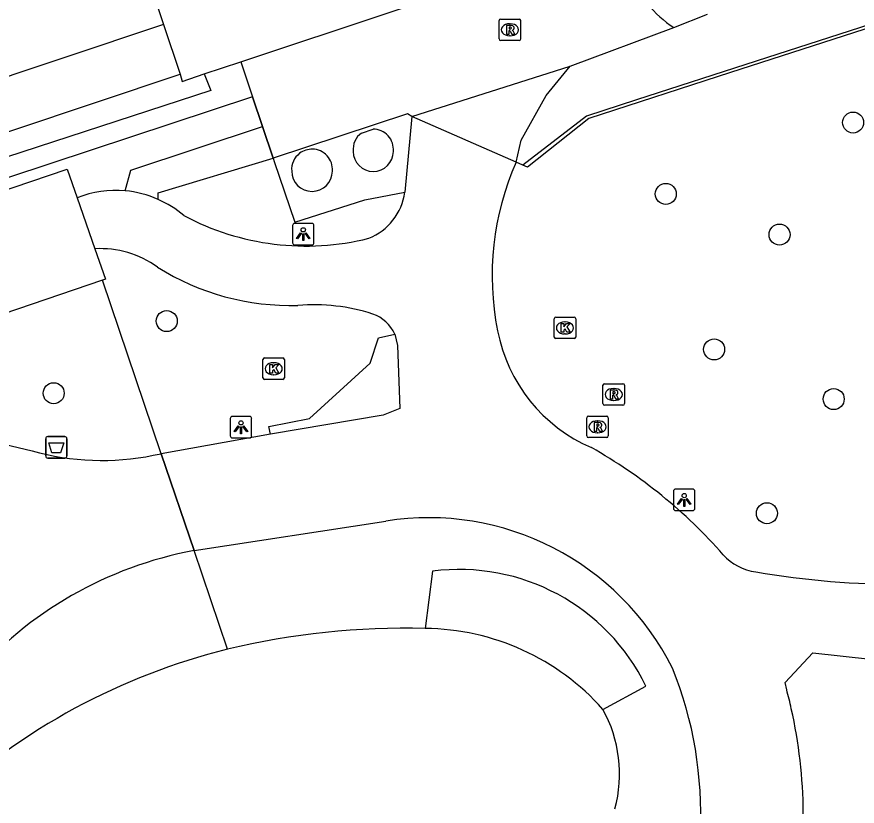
# Model space of a CAD drawing. Extents: x 158087 to 159494, y 382905 to 383981.
# Drawn here: x 159313.68 to 159352.8, y 383190.1 to 383226.85 of the extents above; entities that cross this region are included whole.
import ezdxf

# ---------------------------------------------------------------- set-up
doc = ezdxf.new("R2010")
doc.units = 0
for name, color, linetype in [('IMGEO_Afvalbak', 7, 'Continuous'), ('IMGEO_Boom', 7, 'Continuous'), ('IMGEO_Groenvoorziening', 7, 'Continuous'), ('IMGEO_Hek', 7, 'Continuous'), ('IMGEO_Kolk', 7, 'Continuous'), ('IMGEO_Lichtpunt', 7, 'Continuous'), ('IMGEO_Pand', 7, 'Continuous'), ('IMGEO_Parkeervlak_halfverhard', 7, 'Continuous'), ('IMGEO_Rijbaan_lokaal_gesloten', 7, 'Continuous'), ('IMGEO_Rioolput', 7, 'Continuous'), ('IMGEO_Voetpad_open', 7, 'Continuous')]:
    doc.layers.add(name, color=color, linetype=linetype)

msp = doc.modelspace()

# ---------------------------------------------------------------- linework, layer by layer
at = {"layer": 'IMGEO_Afvalbak'}
for p, q in [((159315.026, 383206.406), (159315.026, 383207.206)), ((159315.026, 383207.206), (159315.026, 383206.406)), ((159315.126, 383207.306), (159315.916, 383207.306)), ((159315.916, 383207.306), (159315.126, 383207.306)), ((159316.016, 383207.206), (159316.016, 383206.406)), ((159316.016, 383206.406), (159316.016, 383207.206)), ((159315.916, 383206.306), (159315.126, 383206.306)), ((159315.126, 383206.306), (159315.916, 383206.306))]:
    msp.add_line(p, q, dxfattribs=at)
msp.add_lwpolyline([(159315.169, 383207.02), (159315.873, 383207.02), (159315.724, 383206.55), (159315.318, 383206.55), (159315.169, 383207.02)], dxfattribs=at)
for centre, start, end in [((159315.126, 383207.206), 90, 180), ((159315.126, 383207.206), 90, 180), ((159315.916, 383207.206), 0, 90), ((159315.916, 383207.206), 360, 90), ((159315.126, 383206.406), 180, 270), ((159315.126, 383206.406), 180, 270), ((159315.916, 383206.406), 270, 0), ((159315.916, 383206.406), 270, 0)]:
    msp.add_arc(centre, 0.1, start, end, dxfattribs=at)
at = {"layer": 'IMGEO_Boom'}
for centre in [(159352.614, 383221.924), (159343.894, 383218.601), (159349.189, 383216.708), (159320.661, 383212.682), (159346.145, 383211.362), (159315.4, 383209.322), (159351.71, 383209.051), (159348.601, 383203.735)]:
    msp.add_circle(centre, 0.489, dxfattribs=at)
at = {"layer": 'IMGEO_Groenvoorziening'}
for points in [[(159407.71, 383233.551), (159405.29, 383241.063), (159402.327, 383242.137), (159346.907, 383224.25), (159340.304, 383222.119), (159337.458, 383219.848), (159337.239, 383219.945)], [(159317.673, 383214.58), (159307.745, 383211.203), (159305.996, 383216.348), (159316.03, 383219.76), (159316.493, 383218.422)], [(159317.315, 383216.048), (159317.807, 383214.625), (159317.673, 383214.58)], [(159320.406, 383206.502), (159317.673, 383214.58)], [(159323.486, 383197.403), (159321.932, 383201.994)]]:
    msp.add_lwpolyline(points, dxfattribs=at)
at = {"layer": 'IMGEO_Hek'}
for points in [[(159405.29, 383241.063), (159402.327, 383242.137), (159346.907, 383224.25)], [(159346.907, 383224.25), (159340.304, 383222.119), (159337.458, 383219.848), (159337.239, 383219.945)], [(159324.654, 383223.123), (159260.472, 383201.907)], [(159325.121, 383221.737), (159324.654, 383223.123)], [(159332.065, 383222.204), (159331.866, 383222.336), (159325.616, 383220.267)], [(159336.924, 383220.085), (159332.065, 383222.204)], [(159325.616, 383220.267), (159325.121, 383221.737)], [(159337.239, 383219.945), (159336.924, 383220.085)], [(159320.406, 383206.502), (159317.673, 383214.58)], [(159321.932, 383201.994), (159320.406, 383206.502)], [(159323.486, 383197.403), (159321.932, 383201.994)]]:
    msp.add_lwpolyline(points, dxfattribs=at)
at = {"layer": 'IMGEO_Kolk'}
for p, q in [((159338.7, 383211.937), (159338.7, 383212.789)), ((159338.775, 383212.863), (159339.627, 383212.863)), ((159339.188, 383212.643), (159339.213, 383212.643)), ((159339.701, 383212.789), (159339.701, 383211.937)), ((159339.627, 383211.863), (159338.775, 383211.863)), ((159339.211, 383212.083), (159339.186, 383212.083)), ((159325.141, 383210.037), (159325.141, 383210.889)), ((159325.216, 383210.963), (159326.068, 383210.963)), ((159325.629, 383210.743), (159325.654, 383210.743)), ((159326.142, 383210.889), (159326.142, 383210.037)), ((159326.068, 383209.963), (159325.216, 383209.963)), ((159325.652, 383210.183), (159325.627, 383210.183))]:
    msp.add_line(p, q, dxfattribs=at)
for points in [[(159338.7, 383211.937), (159338.7, 383212.789)], [(159338.775, 383212.863), (159339.627, 383212.863)], [(159339.701, 383212.789), (159339.701, 383211.937)], [(159339.021, 383212.563), (159339.144, 383212.563), (159339.144, 383212.412), (159339.274, 383212.563), (159339.438, 383212.563), (159339.292, 383212.412), (159339.445, 383212.163), (159339.293, 383212.163), (159339.208, 383212.327), (159339.144, 383212.26), (159339.144, 383212.163), (159339.021, 383212.163), (159339.021, 383212.563)], [(159339.627, 383211.863), (159338.775, 383211.863)], [(159325.141, 383210.037), (159325.141, 383210.889)], [(159325.216, 383210.963), (159326.068, 383210.963)], [(159325.462, 383210.663), (159325.585, 383210.663), (159325.585, 383210.512), (159325.715, 383210.663), (159325.879, 383210.663), (159325.733, 383210.512), (159325.886, 383210.263), (159325.734, 383210.263), (159325.649, 383210.427), (159325.585, 383210.36), (159325.585, 383210.263), (159325.462, 383210.263), (159325.462, 383210.663)], [(159326.142, 383210.889), (159326.142, 383210.037)], [(159326.068, 383209.963), (159325.216, 383209.963)]]:
    msp.add_lwpolyline(points, dxfattribs=at)
for centre, start, end in [((159338.777, 383212.787), 91.552, 178.448), ((159338.777, 383212.787), 91.552, 178.448), ((159339.625, 383212.787), 1.552, 88.448), ((159339.625, 383212.787), 1.552, 88.448), ((159338.777, 383211.939), 181.552, 268.448), ((159338.777, 383211.939), 181.552, 268.448), ((159339.625, 383211.939), 271.552, 358.448), ((159339.625, 383211.939), 271.552, 358.448), ((159325.218, 383210.887), 91.552, 178.448), ((159325.218, 383210.887), 91.552, 178.448), ((159326.066, 383210.887), 1.552, 88.448), ((159326.066, 383210.887), 1.552, 88.448), ((159325.218, 383210.039), 181.552, 268.448), ((159325.218, 383210.039), 181.552, 268.448), ((159326.066, 383210.039), 271.552, 358.448), ((159326.066, 383210.039), 271.552, 358.448)]:
    msp.add_arc(centre, 0.0765, start, end, dxfattribs=at)
for centre, major_axis, ratio, start_param, end_param in [((159339.187, 383212.363), (-0.387, 0.002), 0.722429, 4.712389, 7.853982), ((159339.212, 383212.363), (-0.39, 0.002), 0.717154, 1.570796, 4.712389), ((159325.628, 383210.463), (-0.387, 0.002), 0.722429, 4.712389, 7.853982), ((159325.653, 383210.463), (-0.39, 0.002), 0.717154, 1.570796, 4.712389)]:
    msp.add_ellipse(centre, major_axis=major_axis, ratio=ratio, start_param=start_param, end_param=end_param, dxfattribs=at)
at = {"layer": 'IMGEO_Lichtpunt'}
for p, q in [((159326.518, 383217.131), (159326.518, 383216.324)), ((159326.518, 383217.131), (159326.518, 383216.324)), ((159327.42, 383217.226), (159326.612, 383217.226)), ((159327.42, 383217.226), (159326.612, 383217.226)), ((159327.514, 383216.324), (159327.514, 383217.131)), ((159327.514, 383216.324), (159327.514, 383217.131)), ((159326.612, 383216.23), (159327.42, 383216.23)), ((159326.612, 383216.23), (159327.42, 383216.23)), ((159323.619, 383208.145), (159323.619, 383207.338)), ((159323.619, 383208.145), (159323.619, 383207.338)), ((159324.521, 383208.24), (159323.713, 383208.24)), ((159324.521, 383208.24), (159323.713, 383208.24)), ((159324.615, 383207.338), (159324.615, 383208.145)), ((159324.615, 383207.338), (159324.615, 383208.145)), ((159323.713, 383207.244), (159324.521, 383207.244)), ((159323.713, 383207.244), (159324.521, 383207.244)), ((159345.153, 383204.857), (159344.345, 383204.857)), ((159345.153, 383204.857), (159344.345, 383204.857)), ((159344.251, 383204.762), (159344.251, 383203.955)), ((159344.251, 383204.762), (159344.251, 383203.955)), ((159345.247, 383203.955), (159345.247, 383204.762)), ((159345.247, 383203.955), (159345.247, 383204.762)), ((159344.345, 383203.861), (159345.153, 383203.861)), ((159344.345, 383203.861), (159345.153, 383203.861))]:
    msp.add_line(p, q, dxfattribs=at)
for points in [[(159326.892, 383216.795), (159326.931, 383216.767), (159326.743, 383216.505), (159326.705, 383216.532), (159326.892, 383216.795)], [(159326.994, 383216.747), (159327.041, 383216.747), (159327.041, 383216.425), (159326.994, 383216.425), (159326.994, 383216.747)], [(159327.104, 383216.767), (159327.142, 383216.794), (159327.329, 383216.532), (159327.29, 383216.504), (159327.104, 383216.767)], [(159323.993, 383207.809), (159324.032, 383207.781), (159323.844, 383207.519), (159323.806, 383207.546), (159323.993, 383207.809)], [(159324.095, 383207.761), (159324.142, 383207.761), (159324.142, 383207.439), (159324.095, 383207.439), (159324.095, 383207.761)], [(159324.205, 383207.781), (159324.243, 383207.808), (159324.43, 383207.546), (159324.391, 383207.518), (159324.205, 383207.781)], [(159344.625, 383204.426), (159344.664, 383204.398), (159344.476, 383204.136), (159344.438, 383204.163), (159344.625, 383204.426)], [(159344.837, 383204.398), (159344.875, 383204.425), (159345.062, 383204.163), (159345.023, 383204.135), (159344.837, 383204.398)], [(159344.727, 383204.378), (159344.774, 383204.378), (159344.774, 383204.056), (159344.727, 383204.056), (159344.727, 383204.378)]]:
    msp.add_lwpolyline(points, dxfattribs=at)
for centre in [(159327.017, 383216.929), (159324.118, 383207.943), (159344.75, 383204.56)]:
    msp.add_circle(centre, 0.0994, dxfattribs=at)
for centre, start, end in [((159326.612, 383217.131), 90, 180), ((159326.612, 383217.131), 90, 180), ((159327.42, 383217.131), 0, 90), ((159327.42, 383217.131), 0, 90), ((159326.612, 383216.324), 180, 270), ((159326.612, 383216.324), 180, 270), ((159327.42, 383216.324), 270, 0), ((159327.42, 383216.324), 270, 360), ((159323.713, 383208.145), 90, 180), ((159323.713, 383208.145), 90, 180), ((159324.521, 383208.145), 0, 90), ((159324.521, 383208.145), 0, 90), ((159323.713, 383207.338), 180, 270), ((159323.713, 383207.338), 180, 270), ((159324.521, 383207.338), 270, 0), ((159324.521, 383207.338), 270, 360), ((159344.345, 383204.762), 90, 180), ((159344.345, 383204.762), 90, 180), ((159345.153, 383204.762), 0, 90), ((159345.153, 383204.762), 0, 90), ((159344.345, 383203.955), 180, 270), ((159344.345, 383203.955), 180, 270), ((159345.153, 383203.955), 270, 0), ((159345.153, 383203.955), 270, 360)]:
    msp.add_arc(centre, 0.0946, start, end, dxfattribs=at)
at = {"layer": 'IMGEO_Pand'}
for centre, radius, start, end in [((159331.732, 383163.237), 35.147, 88.4444, 103.5685), ((159332.59, 383187.166), 11.205, 41.602, 89.5101), ((159330.737, 383168.142), 30.146, 103.9182, 132.9315), ((159335.499, 383191.602), 6.241, 344.9592, 28.7781)]:
    msp.add_arc(centre, radius, start, end, dxfattribs=at)
at = {"layer": 'IMGEO_Parkeervlak_halfverhard'}
for points in [[(159308.694, 383261.448), (159308.784, 383261.478), (159320.511, 383226.489)], [(159321.285, 383224.179), (159321.382, 383223.84), (159322.405, 383224.184)]]:
    msp.add_lwpolyline(points, dxfattribs=at)
at = {"layer": 'IMGEO_Rijbaan_lokaal_gesloten'}
for points in [[(159332.065, 383222.204), (159339.441, 383224.546)], [(159336.924, 383220.085), (159337.167, 383221.109), (159338.328, 383223.175), (159339.441, 383224.546)], [(159332.065, 383222.204), (159331.748, 383218.676)], [(159336.924, 383220.085), (159332.065, 383222.204)], [(159316.493, 383218.422), (159317.315, 383216.048)], [(159331.281, 383212.073), (159331.408, 383211.544), (159331.509, 383208.606), (159330.733, 383208.304), (159325.491, 383207.422)], [(159303.049, 383209.334), (159314.399, 383206.634)], [(159325.491, 383207.422), (159320.406, 383206.502)], [(159320.032, 383206.435), (159320.406, 383206.502)], [(159320.406, 383206.502), (159321.932, 383201.994)], [(159321.932, 383201.994), (159330.859, 383203.373)], [(159349.523, 383195.508), (159349.451, 383195.856), (159350.733, 383197.238), (159353.431, 383196.947)]]:
    msp.add_lwpolyline(points, dxfattribs=at)
for centre, radius, start, end in [((159348.944, 383214.789), 13.135, 156.2239, 191.2143), ((159318.286, 383213.889), 4.875, 84.8272, 111.5839), ((159318.296, 383213.938), 4.825, 65.9702, 84.8884), ((159329.043, 383219.068), 2.733, 291.9817, 351.7629), ((159318.302, 383213.918), 4.841, 49.4041, 66.1279), ((159327.141, 383228.281), 12.106, 241.973, 283.9834), ((159317.548, 383211.452), 4.602, 54.3183, 92.9005), ((159326.433, 383225.081), 11.674, 237.9164, 271.6609), ((159327.504, 383204.489), 8.953, 72.1276, 94.6973), ((159329.692, 383211.362), 1.741, 24.1173, 71.2412), ((159343.41, 383213.657), 7.486, 190.9513, 246.535), ((159328.892, 383186.321), 23.496, 41.2033, 60.5928), ((159317.63, 383218.261), 12.068, 254.4713, 281.4822), ((159332.844, 383190.809), 12.719, 26.7328, 98.9787), ((159325.239, 383184.182), 18.117, 100.5166, 139.1392), ((159348.393, 383203.429), 2.445, 221.8037, 262.7915), ((159354.69, 383239.271), 38.834, 260.2086, 270.5338), ((159327.451, 383189.759), 18.069, 332.3405, 22.0101), ((159330.506, 383190.369), 19.699, 12.5161, 15.1221), ((159327.565, 383189.627), 22.731, 348.0796, 12.735)]:
    msp.add_arc(centre, radius, start, end, dxfattribs=at)
at = {"layer": 'IMGEO_Rioolput'}
for p, q in [((159336.212, 383226.741), (159337.064, 383226.741)), ((159336.137, 383225.815), (159336.137, 383226.667)), ((159336.625, 383226.521), (159336.65, 383226.521)), ((159337.138, 383226.667), (159337.138, 383225.815)), ((159336.648, 383225.961), (159336.623, 383225.961)), ((159337.064, 383225.741), (159336.212, 383225.741)), ((159340.97, 383208.838), (159340.97, 383209.69)), ((159341.045, 383209.764), (159341.897, 383209.764)), ((159341.458, 383209.544), (159341.483, 383209.544)), ((159341.971, 383209.69), (159341.971, 383208.838)), ((159341.897, 383208.764), (159341.045, 383208.764)), ((159341.481, 383208.984), (159341.456, 383208.984)), ((159340.217, 383207.332), (159340.217, 383208.184)), ((159340.292, 383208.258), (159341.144, 383208.258)), ((159340.705, 383208.038), (159340.73, 383208.038)), ((159341.218, 383208.184), (159341.218, 383207.332)), ((159341.144, 383207.258), (159340.292, 383207.258)), ((159340.728, 383207.478), (159340.703, 383207.478))]:
    msp.add_line(p, q, dxfattribs=at)
for points in [[(159336.212, 383226.741), (159337.064, 383226.741)], [(159336.137, 383225.815), (159336.137, 383226.667)], [(159336.726, 383226.439), (159336.474, 383226.441), (159336.474, 383226.041)], [(159336.652, 383226.36), (159336.598, 383226.36), (159336.598, 383226.279)], [(159337.138, 383226.667), (159337.138, 383225.815)], [(159336.474, 383226.041), (159336.598, 383226.041), (159336.598, 383226.203), (159336.609, 383226.203)], [(159336.598, 383226.279), (159336.65, 383226.279)], [(159336.656, 383226.174), (159336.727, 383226.041), (159336.867, 383226.041), (159336.802, 383226.167)], [(159337.064, 383225.741), (159336.212, 383225.741)], [(159340.97, 383208.838), (159340.97, 383209.69)], [(159341.045, 383209.764), (159341.897, 383209.764)], [(159341.971, 383209.69), (159341.971, 383208.838)], [(159341.559, 383209.462), (159341.307, 383209.464), (159341.307, 383209.064)], [(159341.307, 383209.064), (159341.431, 383209.064), (159341.431, 383209.226), (159341.442, 383209.226)], [(159341.485, 383209.383), (159341.431, 383209.383), (159341.431, 383209.302)], [(159341.431, 383209.302), (159341.483, 383209.302)], [(159341.489, 383209.197), (159341.56, 383209.064), (159341.7, 383209.064), (159341.635, 383209.19)], [(159341.897, 383208.764), (159341.045, 383208.764)], [(159340.217, 383207.332), (159340.217, 383208.184)], [(159340.292, 383208.258), (159341.144, 383208.258)], [(159340.806, 383207.956), (159340.554, 383207.958), (159340.554, 383207.558)], [(159341.218, 383208.184), (159341.218, 383207.332)], [(159340.554, 383207.558), (159340.678, 383207.558), (159340.678, 383207.72), (159340.689, 383207.72)], [(159340.732, 383207.877), (159340.678, 383207.877), (159340.678, 383207.796)], [(159340.678, 383207.796), (159340.73, 383207.796)], [(159340.736, 383207.691), (159340.807, 383207.558), (159340.947, 383207.558), (159340.882, 383207.684)], [(159341.144, 383207.258), (159340.292, 383207.258)]]:
    msp.add_lwpolyline(points, dxfattribs=at)
for centre, radius, start, end in [((159336.214, 383226.665), 0.0765, 91.552, 178.448), ((159336.214, 383226.665), 0.0765, 91.552, 178.448), ((159337.062, 383226.665), 0.0765, 1.552, 88.448), ((159337.062, 383226.665), 0.0765, 1.552, 88.448), ((159336.658, 383226.264), 0.0964, 77.0061, 93.1865), ((159336.672, 383226.321), 0.0378, 276.6634, 79.6772), ((159336.725, 383226.329), 0.109, 350.3612, 89.416), ((159336.723, 383226.329), 0.112, 277.5842, 350.9817), ((159336.608, 383226.15), 0.0533, 26.0293, 88.6989), ((159336.634, 383226.468), 0.19, 274.7715, 282.9687), ((159336.707, 383226.114), 0.108, 29.5134, 73.7905), ((159336.214, 383225.817), 0.0765, 181.552, 268.448), ((159336.214, 383225.817), 0.0765, 181.552, 268.448), ((159337.062, 383225.817), 0.0765, 271.552, 358.448), ((159337.062, 383225.817), 0.0765, 271.552, 358.448), ((159341.047, 383209.688), 0.0765, 91.552, 178.448), ((159341.047, 383209.688), 0.0765, 91.552, 178.448), ((159341.895, 383209.688), 0.0765, 1.552, 88.448), ((159341.895, 383209.688), 0.0765, 1.552, 88.448), ((159341.441, 383209.173), 0.0533, 26.0293, 88.6989), ((159341.467, 383209.491), 0.19, 274.7715, 282.9687), ((159341.491, 383209.287), 0.0964, 77.0061, 93.1865), ((159341.505, 383209.344), 0.0378, 276.6634, 79.6772), ((159341.558, 383209.352), 0.109, 350.3612, 89.416), ((159341.556, 383209.352), 0.112, 277.5842, 350.9817), ((159341.54, 383209.137), 0.108, 29.5134, 73.7905), ((159341.047, 383208.84), 0.0765, 181.552, 268.448), ((159341.047, 383208.84), 0.0765, 181.552, 268.448), ((159341.895, 383208.84), 0.0765, 271.552, 358.448), ((159341.895, 383208.84), 0.0765, 271.552, 358.448), ((159340.294, 383208.182), 0.0765, 91.552, 178.448), ((159340.294, 383208.182), 0.0765, 91.552, 178.448), ((159340.805, 383207.846), 0.109, 350.3612, 89.416), ((159341.142, 383208.182), 0.0765, 1.552, 88.448), ((159341.142, 383208.182), 0.0765, 1.552, 88.448), ((159340.688, 383207.667), 0.0533, 26.0293, 88.6989), ((159340.714, 383207.985), 0.19, 274.7715, 282.9687), ((159340.738, 383207.781), 0.0964, 77.0061, 93.1865), ((159340.752, 383207.838), 0.0378, 276.6634, 79.6772), ((159340.803, 383207.846), 0.112, 277.5842, 350.9817), ((159340.787, 383207.631), 0.108, 29.5134, 73.7905), ((159340.294, 383207.334), 0.0765, 181.552, 268.448), ((159340.294, 383207.334), 0.0765, 181.552, 268.448), ((159341.142, 383207.334), 0.0765, 271.552, 358.448), ((159341.142, 383207.334), 0.0765, 271.552, 358.448)]:
    msp.add_arc(centre, radius, start, end, dxfattribs=at)
for centre, major_axis, ratio, start_param, end_param in [((159336.624, 383226.241), (-0.387, 0.002), 0.722429, 4.712389, 7.853982), ((159336.649, 383226.241), (-0.39, 0.002), 0.717154, 1.570796, 4.712389), ((159341.457, 383209.264), (-0.387, 0.002), 0.722429, 4.712389, 7.853982), ((159341.482, 383209.264), (-0.39, 0.002), 0.717154, 1.570796, 4.712389), ((159340.704, 383207.758), (-0.387, 0.002), 0.722429, 4.712389, 7.853982), ((159340.729, 383207.758), (-0.39, 0.002), 0.717154, 1.570796, 4.712389)]:
    msp.add_ellipse(centre, major_axis=major_axis, ratio=ratio, start_param=start_param, end_param=end_param, dxfattribs=at)
at = {"layer": 'IMGEO_Voetpad_open'}
for points in [[(159405.402, 383241.039), (159402.216, 383242.251), (159348.1, 383224.784), (159342.532, 383222.987), (159340.202, 383222.223), (159337.239, 383219.945)], [(159324.106, 383224.752), (159338.16, 383229.441)], [(159344.261, 383226.346), (159345.843, 383226.974)], [(159320.511, 383226.489), (159268.754, 383209.191), (159266.396, 383216.183)], [(159320.511, 383226.489), (159321.285, 383224.179)], [(159339.441, 383224.546), (159344.261, 383226.346)], [(159322.405, 383224.184), (159324.106, 383224.752)], [(159324.106, 383224.752), (159324.654, 383223.123)], [(159266.829, 383204.703), (159266.422, 383205.813), (159321.285, 383224.179)], [(159322.405, 383224.184), (159322.708, 383223.416), (159268.432, 383205.71), (159266.829, 383204.703)], [(159324.654, 383223.123), (159260.472, 383201.907)], [(159324.654, 383223.123), (159325.121, 383221.737)], [(159332.065, 383222.204), (159331.866, 383222.336), (159325.616, 383220.267)], [(159318.726, 383218.744), (159318.984, 383219.706), (159325.121, 383221.737)], [(159325.121, 383221.737), (159325.616, 383220.267)], [(159329.728, 383221.436), (159330.266, 383221.613)], [(159320.261, 383218.345), (159320.264, 383218.645), (159325.616, 383220.267)], [(159325.616, 383220.267), (159325.668, 383220.103), (159326.627, 383217.285), (159329.884, 383218.319), (159331.748, 383218.676)], [(159337.239, 383219.945), (159336.924, 383220.085)], [(159325.491, 383207.422), (159325.42, 383207.767), (159327.304, 383208.15), (159330.131, 383210.727), (159330.527, 383211.905), (159331.281, 383212.073)], [(159333.034, 383201.036), (159332.686, 383198.371)], [(159340.969, 383194.606), (159342.971, 383195.686)]]:
    msp.add_lwpolyline(points, dxfattribs=at)
for centre, radius, start, end in [((159347.27, 383230.86), 5.425, 201.8463, 236.3086), ((159330.275, 383220.672), 0.941, 354.4465, 90.5744), ((159330.276, 383220.673), 0.94, 125.6897, 185.6043), ((159327.426, 383219.737), 0.95, 127.4988, 184.3576), ((159327.431, 383219.723), 0.964, 89.1481, 127.2028), ((159327.426, 383219.737), 0.95, 355.6316, 88.8488), ((159330.276, 383220.581), 0.936, 180.0306, 359.9694), ((159327.426, 383219.665), 0.947, 180, 0), ((159334.278, 383191.443), 9.674, 26.0178, 97.3869)]:
    msp.add_arc(centre, radius, start, end, dxfattribs=at)

doc.saveas('drawing.dxf')
